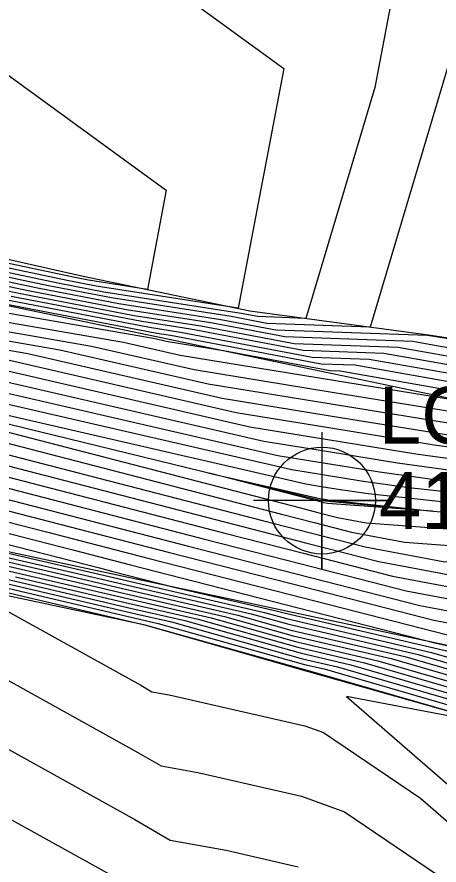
# Model space of a CAD drawing. Extents: x 2188792 to 2191981, y 386090 to 389710.
# Drawn here: x 2190295.83 to 2190314.36, y 387916.72 to 387953.95 of the extents above; entities that cross this region are included whole.
import ezdxf

# ---------------------------------------------------------------- set-up
doc = ezdxf.new("R2010")
doc.units = 0
for name, color, linetype in [('DTM Contours Major', 7, 'Continuous'), ('DTM Contours Minor', 7, 'Continuous'), ('Exist DTM Breakline Underwater', 7, 'Continuous'), ('Exist DTM Breakline Underwater Cogo Elevation', 7, 'Continuous'), ('Exist DTM Breakline Underwater Cogo Number', 7, 'Continuous'), ('Exist DTM Breakline Underwater Cogo Point CELL', 7, 'Continuous'), ('PH Exist DTM Breakline', 7, 'Continuous')]:
    doc.layers.add(name, color=color, linetype=linetype)

msp = doc.modelspace()

# ---------------------------------------------------------------- linework, layer by layer
at = {"layer": 'DTM Contours Major'}
for points in [[(2190377.011, 387947.872), (2190363.28, 387945.395), (2190355.036, 387949.073), (2190354.121, 387951.215), (2190345.103, 387941.781), (2190346.257, 387938.756), (2190341.653, 387938.919), (2190337.751, 387939.15), (2190332.757, 387939.298), (2190322.388, 387952.175), (2190320.708, 387939.023), (2190319.771, 387939.031), (2190319.523, 387939.066), (2190313.939, 387939.944), (2190313.838, 387939.962), (2190307.199, 387940.195), (2190304.787, 387940.653), (2190300.31, 387941.352), (2190296.806, 387942.025), (2190290.824, 387943.288)], [(2190372.926, 387934.215), (2190367.995, 387934.445), (2190363.478, 387934.634), (2190358.415, 387934.87), (2190354.018, 387935.054), (2190348.831, 387935.296), (2190344.549, 387935.476), (2190339.088, 387935.73), (2190338.484, 387936.78), (2190336.512, 387937.039), (2190336.138, 387936.026), (2190330.167, 387936.304), (2190327.263, 387936.44), (2190324.603, 387936.462), (2190317.935, 387937.404), (2190316.282, 387937.664), (2190310.66, 387938.655), (2190309.181, 387938.707), (2190302.569, 387939.962), (2190301.977, 387940.054), (2190294.751, 387941.442)], [(2190374.218, 387928.651), (2190367.692, 387928.954), (2190361.166, 387929.258), (2190352.204, 387932.555), (2190345.542, 387932.866), (2190338.683, 387933.185), (2190337.434, 387933.323), (2190330.534, 387933.645), (2190321.902, 387934.586), (2190314.945, 387935.554), (2190309.572, 387936.427), (2190304.833, 387937.197), (2190296.31, 387939.159), (2190291.492, 387939.994)], [(2190371.743, 387920.674), (2190370.895, 387920.714), (2190370.046, 387920.753), (2190344.777, 387930.05), (2190343.543, 387930.108), (2190342.273, 387930.167), (2190338.751, 387930.558), (2190337.366, 387930.623), (2190313.025, 387933.276), (2190310.937, 387933.567), (2190309.324, 387933.829), (2190307.902, 387934.06), (2190289.325, 387938.338)], [(2190288.975, 387936.898), (2190307.441, 387932.119), (2190308.878, 387931.751), (2190310.509, 387931.332), (2190312.842, 387930.893), (2190337.234, 387929.091), (2190338.964, 387928.87), (2190342.469, 387928.618), (2190343.546, 387928.361), (2190344.605, 387928.107), (2190369.971, 387919.402), (2190370.707, 387919.224), (2190371.431, 387919.049)], [(2190294.797, 387932.931), (2190303.298, 387930.731), (2190308.085, 387929.504), (2190313.52, 387928.11), (2190321.291, 387926.647), (2190329.877, 387926.012), (2190338.496, 387924.912), (2190339.744, 387924.822), (2190345.554, 387923.432), (2190351.276, 387922.063), (2190360.59, 387918.866), (2190366.25, 387917.497), (2190371.82, 387916.149)], [(2190292.012, 387931.191), (2190299.251, 387929.525), (2190299.885, 387929.376), (2190306.692, 387927.808), (2190307.658, 387927.536), (2190314.031, 387926.049), (2190316.225, 387925.413), (2190319.142, 387923.934), (2190324.74, 387923.843), (2190326.443, 387923.447), (2190336.292, 387922.173), (2190337.973, 387921.781), (2190339.681, 387921.382), (2190346.406, 387919.748), (2190348.084, 387919.357), (2190354.84, 387917.715), (2190356.488, 387917.331), (2190363.275, 387915.681), (2190364.892, 387915.304), (2190371.712, 387913.646)], [(2190295.764, 387929.375), (2190300.714, 387928.213), (2190303.78, 387927.507), (2190308.158, 387926.277), (2190311.08, 387925.595), (2190318.507, 387923.443), (2190319.787, 387922.794), (2190322.244, 387922.754), (2190327.674, 387921.493), (2190331.943, 387920.94), (2190337.382, 387919.671), (2190342.906, 387918.381), (2190345.747, 387917.691), (2190351.295, 387916.396), (2190354.11, 387915.712), (2190359.684, 387914.412), (2190362.473, 387913.734), (2190368.072, 387912.428), (2190370.834, 387911.757), (2190371.563, 387911.736)], [(2190293.441, 387928.951), (2190301.274, 387924.606), (2190301.755, 387924.324), (2190302.519, 387924.185), (2190308.47, 387922.832), (2190309.288, 387922.531), (2190313.546, 387919.649), (2190317.452, 387916.261), (2190317.829, 387915.887), (2190318.672, 387915.897), (2190324.361, 387912.963), (2190326.745, 387912.251), (2190328.664, 387911.652), (2190335.141, 387908.901), (2190339.68, 387906.973), (2190343.822, 387905.812), (2190347.354, 387904.396), (2190352.757, 387902.956), (2190355.311, 387901.986), (2190361.919, 387900.306), (2190363.576, 387901.474), (2190364.732, 387902.92), (2190370.914, 387908.952), (2190372.53, 387908.303)]]:
    msp.add_lwpolyline(points, dxfattribs=at)
at = {"layer": 'DTM Contours Minor'}
for points in [[(2190289.984, 387964.453), (2190307.544, 387951.689), (2190305.548, 387941.157), (2190299.309, 387942.131), (2190298.039, 387942.375), (2190288.532, 387944.381), (2190286.719, 387944.726), (2190286.496, 387944.773), (2190283.54, 387946.011), (2190281.969, 387945.584), (2190280.109, 387946.213), (2190276.386, 387948.848), (2190274.604, 387949.45), (2190269.743, 387951.698), (2190265.152, 387953.822), (2190262.977, 387954.557)], [(2190317.811, 387962.097), (2190311.335, 387940.334), (2190306.803, 387940.493), (2190305.23, 387940.791), (2190299.976, 387941.611), (2190297.217, 387942.142), (2190290.06, 387943.652), (2190286.847, 387944.263), (2190286.685, 387944.297), (2190284.525, 387945.201), (2190283.377, 387944.89), (2190279.639, 387946.154), (2190276.92, 387948.078), (2190273.238, 387949.323), (2190269.687, 387950.965), (2190266.333, 387952.516), (2190262.365, 387953.858), (2190258.831, 387954.462)], [(2190288.421, 387957.233), (2190294.87, 387951.807), (2190302.384, 387946.346), (2190301.558, 387941.987), (2190298.976, 387942.39), (2190298.45, 387942.491), (2190287.768, 387944.746), (2190286.655, 387944.958), (2190286.402, 387945.011), (2190283.047, 387946.415), (2190281.265, 387945.932), (2190280.344, 387946.243), (2190276.12, 387949.232), (2190275.287, 387949.514), (2190269.771, 387952.065), (2190264.561, 387954.475)], [(2190312.704, 387957.031), (2190311.533, 387950.852), (2190308.517, 387940.717), (2190306.406, 387940.791), (2190305.674, 387940.93), (2190299.643, 387941.871), (2190297.628, 387942.258), (2190289.296, 387944.017), (2190286.783, 387944.494), (2190286.59, 387944.535), (2190284.032, 387945.606), (2190282.673, 387945.237), (2190279.874, 387946.183), (2190276.653, 387948.463), (2190273.921, 387949.387), (2190269.715, 387951.332), (2190265.743, 387953.169), (2190262.671, 387954.207)], [(2190374.418, 387943.174), (2190365.879, 387941.634), (2190354.927, 387946.52), (2190353.711, 387949.367), (2190346.754, 387942.09), (2190348.409, 387937.749), (2190341.805, 387937.983), (2190336.207, 387938.315), (2190329.042, 387938.527), (2190326.882, 387941.21), (2190326.532, 387938.469), (2190320.737, 387938.517), (2190319.205, 387938.733), (2190314.407, 387939.488), (2190313.202, 387939.701), (2190307.595, 387939.898), (2190304.343, 387940.515), (2190300.643, 387941.092), (2190296.395, 387941.908), (2190291.588, 387942.923)], [(2190371.824, 387938.476), (2190368.479, 387937.873), (2190362.251, 387940.651), (2190358.059, 387940.322), (2190354.367, 387945.022), (2190353.3, 387947.518), (2190348.406, 387942.398), (2190350.562, 387936.742), (2190341.957, 387937.047), (2190339.407, 387937.198), (2190335.419, 387937.721), (2190335.376, 387937.603), (2190334.679, 387937.635), (2190327.906, 387937.952), (2190321.704, 387938.003), (2190318.888, 387938.401), (2190314.876, 387939.032), (2190312.566, 387939.439), (2190307.992, 387939.6), (2190303.9, 387940.376), (2190300.977, 387940.833), (2190295.984, 387941.792), (2190292.352, 387942.559)], [(2190371.749, 387934.739), (2190368.911, 387934.872), (2190362.388, 387935.145), (2190359.36, 387935.286), (2190353.011, 387935.553), (2190349.804, 387935.702), (2190343.621, 387935.962), (2190340.144, 387936.124), (2190339.76, 387936.793), (2190336.148, 387937.266), (2190335.884, 387936.552), (2190331.671, 387936.748), (2190327.477, 387936.944), (2190323.637, 387936.976), (2190318.253, 387937.736), (2190315.813, 387938.12), (2190311.295, 387938.917), (2190308.785, 387939.005), (2190303.013, 387940.1), (2190301.644, 387940.313), (2190295.162, 387941.559)], [(2190379.341, 387934.898), (2190370.572, 387935.264), (2190369.827, 387935.298), (2190361.299, 387935.656), (2190360.306, 387935.702), (2190352.005, 387936.051), (2190350.778, 387936.108), (2190342.692, 387936.449), (2190341.2, 387936.518), (2190341.035, 387936.805), (2190335.784, 387937.493), (2190335.63, 387937.077), (2190333.175, 387937.191), (2190327.692, 387937.448), (2190322.67, 387937.49), (2190318.57, 387938.069), (2190315.345, 387938.576), (2190311.931, 387939.178), (2190308.388, 387939.302), (2190303.456, 387940.238), (2190301.31, 387940.573), (2190295.573, 387941.675)], [(2190374.103, 387933.691), (2190367.079, 387934.018), (2190364.567, 387934.123), (2190357.47, 387934.453), (2190355.025, 387934.556), (2190347.858, 387934.89), (2190345.477, 387934.99), (2190338.032, 387935.336), (2190337.208, 387936.768), (2190336.876, 387936.811), (2190336.392, 387935.501), (2190328.663, 387935.861), (2190327.048, 387935.936), (2190325.57, 387935.949), (2190317.617, 387937.072), (2190316.751, 387937.208), (2190310.024, 387938.394), (2190309.578, 387938.409), (2190304.904, 387939.296), (2190302.378, 387939.707), (2190301.898, 387939.817), (2190294.117, 387941.166)], [(2190375.28, 387933.166), (2190366.163, 387933.591), (2190365.657, 387933.612), (2190356.524, 387934.037), (2190356.032, 387934.058), (2190346.885, 387934.483), (2190346.406, 387934.504), (2190336.976, 387934.942), (2190336.768, 387935.305), (2190336.646, 387934.976), (2190327.159, 387935.417), (2190326.834, 387935.432), (2190326.536, 387935.435), (2190317.3, 387936.739), (2190317.219, 387936.752), (2190316.119, 387936.946), (2190309.721, 387937.986), (2190302.991, 387939.079), (2190300.501, 387939.653), (2190293.461, 387940.873)], [(2190375.207, 387931.841), (2190366.411, 387932.251), (2190357.614, 387932.66), (2190355.175, 387933.557), (2190346.341, 387933.969), (2190337.247, 387934.392), (2190336.907, 387934.43), (2190327.801, 387934.853), (2190325.453, 387935.109), (2190316.548, 387936.349), (2190309.672, 387937.466), (2190303.605, 387938.452), (2190299.104, 387939.488), (2190292.805, 387940.58)], [(2190374.713, 387930.246), (2190367.051, 387930.603), (2190359.39, 387930.959), (2190353.69, 387933.056), (2190345.941, 387933.417), (2190337.965, 387933.788), (2190337.17, 387933.877), (2190329.168, 387934.249), (2190323.677, 387934.847), (2190315.746, 387935.951), (2190309.622, 387936.946), (2190304.219, 387937.824), (2190297.707, 387939.324), (2190292.149, 387940.287)], [(2190373.723, 387927.055), (2190368.332, 387927.306), (2190362.942, 387927.557), (2190350.719, 387932.054), (2190345.142, 387932.314), (2190339.401, 387932.581), (2190337.697, 387932.77), (2190331.9, 387933.04), (2190320.127, 387934.324), (2190314.143, 387935.156), (2190309.523, 387935.907), (2190305.447, 387936.569), (2190294.913, 387938.995)], [(2190372.733, 387923.865), (2190369.614, 387924.01), (2190366.494, 387924.155), (2190347.748, 387931.052), (2190344.343, 387931.211), (2190340.837, 387931.374), (2190338.224, 387931.664), (2190334.633, 387931.831), (2190316.576, 387933.8), (2190312.54, 387934.361), (2190309.424, 387934.868), (2190306.674, 387935.315), (2190292.119, 387938.666)], [(2190373.228, 387925.46), (2190368.973, 387925.658), (2190364.718, 387925.856), (2190349.233, 387931.553), (2190344.742, 387931.762), (2190340.119, 387931.978), (2190337.961, 387932.217), (2190333.267, 387932.436), (2190318.351, 387934.062), (2190313.342, 387934.759), (2190309.473, 387935.387), (2190306.06, 387935.942), (2190293.516, 387938.831)], [(2190311.152, 387931.742), (2190338.705, 387929.706), (2190339.058, 387929.661), (2190343.015, 387929.377), (2190343.144, 387929.347), (2190343.271, 387929.316), (2190353.009, 387925.974), (2190343.292, 387929.549), (2190343.144, 387929.556), (2190342.991, 387929.563), (2190339.014, 387930.005), (2190338.732, 387930.018), (2190311.25, 387933.014), (2190310.135, 387933.169), (2190309.275, 387933.309), (2190308.516, 387933.432), (2190287.928, 387938.173)], [(2190372.238, 387922.269), (2190370.254, 387922.362), (2190368.27, 387922.454), (2190346.263, 387930.551), (2190343.943, 387930.659), (2190341.555, 387930.771), (2190338.487, 387931.111), (2190336, 387931.227), (2190314.801, 387933.538), (2190311.738, 387933.964), (2190309.374, 387934.348), (2190307.288, 387934.687), (2190290.722, 387938.502)], [(2190287.811, 387937.692), (2190308.27, 387932.397), (2190309.036, 387932.2), (2190309.907, 387931.977), (2190311.152, 387931.742)], [(2190290.139, 387936.105), (2190306.612, 387931.841), (2190308.719, 387931.301), (2190311.111, 387930.688), (2190314.532, 387930.044), (2190335.763, 387928.475), (2190338.871, 387928.078), (2190341.924, 387927.859), (2190343.947, 387927.375), (2190345.939, 387926.898), (2190368.095, 387919.295), (2190369.816, 387918.879), (2190371.509, 387918.469)], [(2190291.304, 387935.312), (2190305.784, 387931.564), (2190308.56, 387930.852), (2190311.714, 387930.043), (2190316.222, 387929.195), (2190334.291, 387927.859), (2190338.777, 387927.286), (2190341.379, 387927.1), (2190344.349, 387926.389), (2190347.273, 387925.69), (2190366.219, 387919.188), (2190368.924, 387918.533), (2190371.587, 387917.889)], [(2190292.468, 387934.518), (2190304.955, 387931.286), (2190308.402, 387930.402), (2190312.316, 387929.399), (2190317.911, 387928.345), (2190332.82, 387927.244), (2190338.683, 387926.495), (2190340.834, 387926.341), (2190344.751, 387925.404), (2190348.608, 387924.481), (2190364.343, 387919.081), (2190368.033, 387918.188), (2190371.664, 387917.309)], [(2190293.633, 387933.725), (2190304.126, 387931.009), (2190308.243, 387929.953), (2190312.918, 387928.754), (2190319.601, 387927.496), (2190331.348, 387926.628), (2190338.59, 387925.703), (2190340.289, 387925.581), (2190345.153, 387924.418), (2190349.942, 387923.272), (2190362.467, 387918.974), (2190367.141, 387917.843), (2190371.742, 387916.729)], [(2190304.267, 387933.924), (2190309.129, 387932.805), (2190309.225, 387932.789), (2190309.334, 387932.772), (2190309.475, 387932.752), (2190314.074, 387932.251), (2190309.462, 387932.591), (2190309.305, 387932.621), (2190309.195, 387932.649), (2190309.098, 387932.674), (2190304.267, 387933.924)], [(2190290.361, 387933.576), (2190295.961, 387932.138), (2190302.469, 387930.454), (2190307.926, 387929.054), (2190314.122, 387927.465), (2190322.981, 387925.798), (2190328.406, 387925.397), (2190338.403, 387924.12), (2190339.199, 387924.063), (2190345.956, 387922.446), (2190352.61, 387920.854), (2190358.714, 387918.759), (2190365.358, 387917.152), (2190371.897, 387915.57)], [(2190290.779, 387932.974), (2190297.126, 387931.345), (2190301.641, 387930.176), (2190307.767, 387928.605), (2190314.724, 387926.821), (2190324.671, 387924.948), (2190326.934, 387924.781), (2190338.309, 387923.329), (2190338.653, 387923.304), (2190346.358, 387921.46), (2190353.944, 387919.645), (2190356.838, 387918.652), (2190364.467, 387916.806), (2190371.975, 387914.99)], [(2190291.197, 387932.373), (2190298.29, 387930.551), (2190300.812, 387929.898), (2190307.609, 387928.156), (2190314.17, 387926.473), (2190315.211, 387926.23), (2190315.312, 387926.201), (2190318.884, 387924.39), (2190325.739, 387924.278), (2190325.951, 387924.229), (2190338.031, 387922.666), (2190338.21, 387922.625), (2190338.391, 387922.582), (2190346.67, 387920.571), (2190346.8, 387920.541), (2190355.132, 387918.516), (2190355.21, 387918.498), (2190363.596, 387916.46), (2190363.62, 387916.454), (2190367.166, 387915.592), (2190372.053, 387914.41)], [(2190291.615, 387931.771), (2190299.454, 387929.758), (2190299.983, 387929.621), (2190302.784, 387928.903), (2190307.274, 387927.868), (2190307.558, 387927.788), (2190314.621, 387926.139), (2190315.769, 387925.807), (2190319.013, 387924.162), (2190325.24, 387924.061), (2190326.197, 387923.838), (2190337.161, 387922.42), (2190338.091, 387922.203), (2190339.036, 387921.982), (2190346.538, 387920.16), (2190347.442, 387919.949), (2190354.986, 387918.116), (2190355.849, 387917.914), (2190363.436, 387916.07), (2190364.256, 387915.879), (2190371.887, 387914.024)], [(2190292.028, 387930.997), (2190298.554, 387929.495), (2190300.051, 387929.144), (2190306.109, 387927.748), (2190307.758, 387927.285), (2190313.441, 387925.958), (2190316.682, 387925.019), (2190319.271, 387923.706), (2190324.241, 387923.625), (2190326.689, 387923.056), (2190335.422, 387921.927), (2190337.855, 387921.359), (2190340.326, 387920.782), (2190346.274, 387919.337), (2190348.726, 387918.765), (2190354.694, 387917.315), (2190357.127, 387916.747), (2190363.115, 387915.292), (2190365.528, 387914.729), (2190371.536, 387913.268)], [(2190292.044, 387930.803), (2190297.856, 387929.465), (2190300.217, 387928.911), (2190305.527, 387927.687), (2190307.858, 387927.033), (2190312.85, 387925.867), (2190317.138, 387924.625), (2190319.4, 387923.478), (2190323.742, 387923.407), (2190326.935, 387922.666), (2190334.552, 387921.68), (2190337.737, 387920.937), (2190340.971, 387920.182), (2190346.142, 387918.925), (2190349.368, 387918.173), (2190354.548, 387916.914), (2190357.766, 387916.163), (2190362.954, 387914.902), (2190366.164, 387914.154), (2190371.361, 387912.89)], [(2190292.061, 387930.608), (2190297.159, 387929.435), (2190300.383, 387928.679), (2190304.945, 387927.627), (2190307.958, 387926.781), (2190312.26, 387925.777), (2190317.594, 387924.231), (2190319.529, 387923.25), (2190323.242, 387923.19), (2190327.182, 387922.275), (2190333.682, 387921.434), (2190337.619, 387920.515), (2190341.616, 387919.582), (2190346.01, 387918.514), (2190350.011, 387917.581), (2190354.402, 387916.513), (2190358.405, 387915.58), (2190362.794, 387914.513), (2190366.8, 387913.579), (2190371.185, 387912.513)], [(2190292.077, 387930.414), (2190296.461, 387929.405), (2190300.548, 387928.446), (2190304.363, 387927.567), (2190308.058, 387926.529), (2190311.67, 387925.686), (2190318.051, 387923.837), (2190319.658, 387923.022), (2190322.743, 387922.972), (2190327.428, 387921.884), (2190332.812, 387921.187), (2190337.5, 387920.093), (2190342.261, 387918.981), (2190345.878, 387918.103), (2190350.653, 387916.988), (2190354.256, 387916.113), (2190359.044, 387914.996), (2190362.633, 387914.124), (2190367.436, 387913.004), (2190371.01, 387912.135)], [(2190292.974, 387929.254), (2190301.377, 387927.283), (2190301.451, 387927.266), (2190308.559, 387925.27), (2190308.718, 387925.233), (2190316.991, 387922.835), (2190310.29, 387924.108), (2190318.058, 387917.371), (2190319.093, 387916.346), (2190319.258, 387916.295), (2190327.21, 387913.922), (2190333.81, 387911.862), (2190336, 387910.932), (2190337.534, 387910.28), (2190345.044, 387908.176), (2190345.618, 387907.946), (2190350.702, 387906.59), (2190354.005, 387907.299), (2190355.628, 387906.665), (2190362.481, 387906.77), (2190366.05, 387905.571), (2190370.49, 387909.903), (2190372.817, 387908.969)], [(2190293.671, 387929.284), (2190301.212, 387927.516), (2190302.033, 387927.326), (2190308.459, 387925.522), (2190309.309, 387925.323), (2190319.876, 387922.261), (2190320.174, 387922.11), (2190320.746, 387922.101), (2190328.413, 387920.32), (2190329.333, 387920.201), (2190337.027, 387918.405), (2190344.841, 387916.581), (2190345.351, 387916.457), (2190353.221, 387914.62), (2190353.672, 387914.511), (2190361.601, 387912.661), (2190361.991, 387912.566), (2190369.98, 387910.703), (2190370.308, 387910.623), (2190370.394, 387910.621), (2190373.069, 387909.626)], [(2190294.369, 387929.314), (2190301.046, 387927.748), (2190302.616, 387927.386), (2190308.359, 387925.774), (2190309.899, 387925.414), (2190319.42, 387922.655), (2190320.045, 387922.338), (2190321.245, 387922.319), (2190328.166, 387920.711), (2190330.203, 387920.447), (2190337.146, 387918.827), (2190344.196, 387917.181), (2190345.483, 387916.868), (2190352.579, 387915.212), (2190353.818, 387914.911), (2190360.962, 387913.245), (2190362.152, 387912.956), (2190369.344, 387911.278), (2190370.483, 387911.001), (2190370.784, 387910.993), (2190372.947, 387910.188)], [(2190295.066, 387929.345), (2190300.88, 387927.981), (2190303.198, 387927.447), (2190308.259, 387926.025), (2190310.489, 387925.505), (2190318.964, 387923.049), (2190319.916, 387922.566), (2190321.744, 387922.536), (2190327.92, 387921.102), (2190331.073, 387920.694), (2190337.264, 387919.249), (2190343.551, 387917.781), (2190345.615, 387917.28), (2190351.937, 387915.804), (2190353.964, 387915.312), (2190360.323, 387913.828), (2190362.312, 387913.345), (2190368.708, 387911.853), (2190370.659, 387911.379), (2190371.174, 387911.364)], [(2190293.209, 387926.062), (2190301.14, 387921.662), (2190302.156, 387921.066), (2190303.768, 387920.773), (2190308.323, 387919.737), (2190310.206, 387919.045), (2190316.097, 387915.058)], [(2190294.413, 387922.375), (2190301.007, 387918.718), (2190302.557, 387917.809), (2190305.016, 387917.361), (2190308.177, 387916.643)], [(2190295.618, 387918.689), (2190300.874, 387915.774)]]:
    msp.add_lwpolyline(points, dxfattribs=at)
at = {"layer": 'Exist DTM Breakline Underwater'}
msp.add_lwpolyline([(2190165.897, 387918.407), (2190195.341, 387931.833), (2190217.185, 387940.432), (2190258.084, 387945.215), (2190309.218, 387932.714), (2190343.089, 387929.481), (2190375.21, 387918.126)], dxfattribs=at)
at = {"layer": 'Exist DTM Breakline Underwater Cogo Point CELL'}
msp.add_lwpolyline([(2190309.218, 387935.714), (2190309.218, 387929.714), (2190309.218, 387932.714), (2190312.218, 387932.714), (2190306.218, 387932.714)], dxfattribs=at)
msp.add_circle((2190309.218, 387932.714), 2.344, dxfattribs=at)
at = {"layer": 'PH Exist DTM Breakline'}
for points in [[(2190234.78, 387949.244), (2190243.244, 387951.384), (2190250.186, 387951.814), (2190257.127, 387952.243), (2190260.705, 387951.962), (2190269.535, 387948.977), (2190278.365, 387945.992), (2190287.195, 387943.007), (2190294.713, 387941.432), (2190302.231, 387939.856), (2190309.749, 387938.281), (2190317.267, 387936.705), (2190326.78, 387935.305), (2190336.71, 387934.843), (2190346.64, 387934.381), (2190356.286, 387933.932), (2190365.932, 387933.483), (2190375.577, 387933.034)], [(2190286.552, 387945.326), (2190298.74, 387942.573), (2190306.06, 387941.05), (2190313.896, 387939.986), (2190319.584, 387939.13), (2190328.064, 387938.324), (2190335.275, 387937.811), (2190341.994, 387936.814)], [(2190372.056, 387914.387), (2190363.601, 387916.471), (2190355.147, 387918.556), (2190346.692, 387920.64), (2190338.238, 387922.725), (2190325.881, 387924.34), (2190315.268, 387926.239), (2190307.516, 387927.893), (2190299.763, 387929.547), (2190292.011, 387931.202), (2190284.259, 387932.856), (2190275.595, 387935.26), (2190266.931, 387937.665), (2190258.267, 387940.069), (2190257.027, 387940.166), (2190245.208, 387939.435), (2190237.07, 387937.362)], [(2190301.394, 387927.26), (2190292.177, 387929.22), (2190282.959, 387931.179), (2190276.211, 387932.556), (2190269.463, 387933.933), (2190258.068, 387935.251), (2190247.423, 387935.199), (2190239.099, 387934.619), (2190229.273, 387929.952), (2190221.017, 387929.733), (2190212.76, 387929.514), (2190205.387, 387927.338), (2190198.014, 387925.162), (2190191.951, 387921.995), (2190185.888, 387918.828), (2190177.639, 387914.771), (2190169.39, 387910.713), (2190163.13, 387908.28), (2190156.87, 387905.846), (2190150.61, 387903.413), (2190143.688, 387898.862), (2190136.766, 387894.311)], [(2190320.291, 387921.903), (2190308.582, 387925.212), (2190301.394, 387927.26)]]:
    msp.add_lwpolyline(points, dxfattribs=at)

# ---------------------------------------------------------------- texts
at = {"layer": 'Exist DTM Breakline Underwater Cogo Elevation'}
msp.add_text('41.57', height=2.5, dxfattribs=at).set_placement((2190311.718, 387931.464))
at = {"layer": 'Exist DTM Breakline Underwater Cogo Number'}
msp.add_text('LC995', height=2.5, dxfattribs=at).set_placement((2190311.718, 387935.214))

doc.saveas('drawing.dxf')
